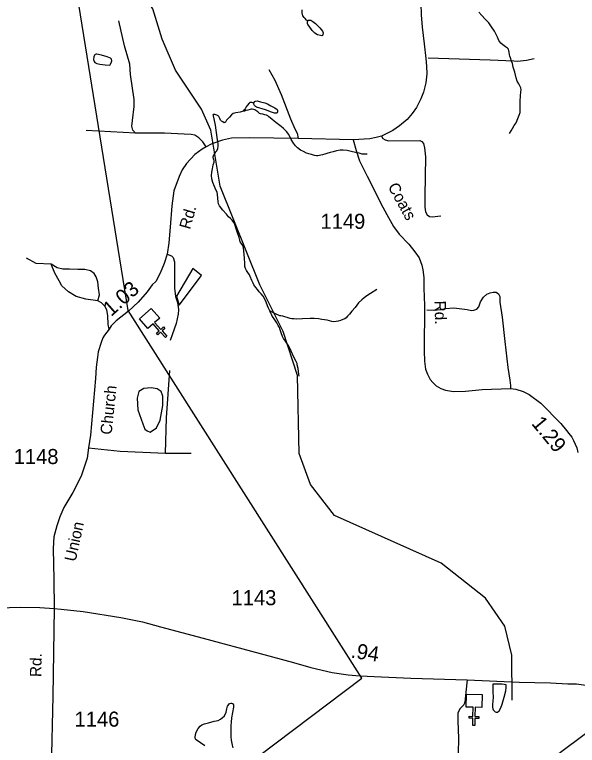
# Model space of a CAD drawing. Extents: x 2082433 to 2279600, y 546599 to 755198.
# Drawn here: x 2181004 to 2185676, y 588972 to 595033 of the extents above; entities that cross this region are included whole.
import ezdxf

# ---------------------------------------------------------------- set-up
doc = ezdxf.new("R2010")
doc.units = 0
for name, color, linetype in [('Exist Boundary Political Fire Districts', 7, 'Continuous'), ('Exist Cultural Church CELL', 7, 'Continuous'), ('Exist Hydrographic Creek Single Shore', 7, 'Continuous'), ('Exist Hydrographic Misc Water Feature', 7, 'Continuous'), ('Exist Hydrographic Pond Under 1500 Sq Ft', 7, 'Continuous'), ('Exist Road Non-System Type 51', 7, 'Continuous'), ('Exist Road Secondary Mileage Hundredths English Label', 7, 'Continuous'), ('Exist Road Secondary Type 51 Attributed', 7, 'Continuous'), ('Exist Road Secondary Type 51 Label', 7, 'Continuous'), ('Exist Road Secondary Type 51 Number Label', 7, 'Continuous')]:
    doc.layers.add(name, color=color, linetype=linetype)

msp = doc.modelspace()

# ---------------------------------------------------------------- linework, layer by layer
at = {"layer": 'Exist Boundary Political Fire Districts'}
msp.add_lwpolyline([(2181187, 587494.3), (2183887.9, 589530.7), (2181947.3, 592579.9), (2180509.9, 601464.6)], dxfattribs=at)
at = {"layer": 'Exist Cultural Church CELL'}
for points in [[(2182208.7, 592516.2), (2182166.3, 592478.2), (2182216.9, 592421.3), (2182240.8, 592442.6), (2182251.4, 592430.7), (2182227.5, 592409.4), (2182267.4, 592364.5), (2182255.5, 592353.8), (2182215.5, 592398.8), (2182191.6, 592377.5), (2182181, 592389.4), (2182204.9, 592410.7), (2182154.3, 592467.6), (2182111.1, 592429.4), (2182040.4, 592508.9), (2182138, 592595.7)], [(2184884, 589287), (2184827.1, 589288), (2184825.5, 589211.9), (2184857.5, 589211.2), (2184857.2, 589195.3), (2184825.2, 589195.9), (2184823.9, 589135.8), (2184807.9, 589136.1), (2184809.1, 589196.3), (2184777.2, 589196.9), (2184777.5, 589212.9), (2184809.5, 589212.2), (2184811.1, 589288.4), (2184753.4, 589289.7), (2184755.6, 589396.1), (2184886.2, 589393.4)]]:
    msp.add_lwpolyline(points, close=True, dxfattribs=at)
at = {"layer": 'Exist Hydrographic Creek Single Shore'}
msp.add_lwpolyline([(2183352.2, 592038.7), (2183233.2, 592405.1), (2183040.1, 592792.9), (2182710.2, 593609.7), (2182632.2, 594073.8), (2182556.2, 594249.2), (2182338.2, 594571.8), (2182228.1, 594829.8), (2182152.2, 595080.7), (2182051.1, 595236.9), (2181892.2, 595354.9), (2181724, 595643.7)], dxfattribs=at)
at = {"layer": 'Exist Hydrographic Misc Water Feature'}
for points in [[(2183438.5, 594980), (2183426.6, 594987.8), (2183416.5, 594999.5), (2183408.5, 595007.6), (2183396.4, 595021.6), (2183390.1, 595047.3), (2183391.9, 595071.3)], [(2185113.3, 594047.7), (2185125.2, 594069.8), (2185137.1, 594087.9), (2185152.5, 594111.9), (2185168.9, 594135.8), (2185182.2, 594169.9), (2185194.1, 594198.1), (2185200.3, 594219.9), (2185201.9, 594250.1), (2185201.7, 594284.2), (2185201.9, 594316.1), (2185203.8, 594358), (2185207.2, 594392), (2185209.1, 594410), (2185207, 594426.1), (2185201.1, 594435.9), (2185189, 594458), (2185176.7, 594481.8), (2185166.6, 594509.7), (2185156.4, 594555.8), (2185143.9, 594595.8), (2185136.1, 594627.4), (2185129.5, 594647.5), (2185119.9, 594673.2), (2185115.8, 594689.3), (2185113.5, 594699.3), (2185109.6, 594721.4), (2185103.5, 594745.5), (2185095.3, 594755.3), (2185079.3, 594766.9), (2185056.9, 594780.9), (2185040.9, 594797.1), (2185025, 594818.6), (2185012.6, 594846.8), (2184988.5, 594894.6), (2184964.1, 594932.4), (2184940.1, 594964.4), (2184910.1, 594996.1), (2184881.8, 595025.9), (2184859.3, 595053.7)], [(2183438.5, 594980), (2183442.4, 594985.8), (2183450.6, 594985.8), (2183462.5, 594986.1), (2183478.7, 594975.9), (2183501, 594960), (2183512.7, 594948.1), (2183538.9, 594922.2), (2183558.8, 594896.5), (2183565, 594882.6), (2183563.5, 594868.6), (2183559.2, 594860.3), (2183553.5, 594856.4), (2183543, 594858.3), (2183517.4, 594864.2), (2183495.5, 594878.1), (2183475.2, 594901.8), (2183448.9, 594937.9), (2183438.5, 594950), (2183434.6, 594959.9), (2183434.8, 594973.6), (2183438.5, 594980)], [(2181757, 594616.3), (2181789.2, 594612.7), (2181797.2, 594616.7), (2181801.1, 594620.6), (2181809.1, 594640.5), (2181811.4, 594650.7), (2181806.9, 594662.7), (2181805, 594666.7), (2181798.9, 594670.4), (2181771.2, 594682.4), (2181725, 594696.2), (2181686.7, 594704), (2181680.8, 594704.1), (2181672.8, 594702), (2181667.2, 594696.1), (2181660.9, 594684), (2181659.4, 594659.9), (2181663.1, 594643.9), (2181669.5, 594636.1), (2181687.3, 594628.1), (2181711.3, 594622), (2181757, 594616.3)], [(2182991, 594299.3), (2182974.6, 594303.4), (2182962.7, 594303.2), (2182956.8, 594303.3), (2182950.6, 594299.4), (2182934.4, 594279.1), (2182926.4, 594267.3), (2182919.1, 594251), (2182911.1, 594243.3), (2182904.9, 594236.9), (2182901, 594231)], [(2182991, 594299.3), (2182996.4, 594311.5), (2183004.8, 594315.5), (2183018.7, 594317.5), (2183046.2, 594309.6), (2183082.5, 594300.1), (2183102.8, 594292.2), (2183130.7, 594276.2), (2183164.7, 594258.5), (2183182.8, 594246.4), (2183187.1, 594236.9), (2183187.1, 594226.7), (2183185, 594218.5), (2183179.1, 594214.5), (2183172.7, 594214.7), (2183161.2, 594216.4), (2183137, 594224.2), (2183086.8, 594242.3), (2183013, 594265.6), (2183002.9, 594271.6), (2182994.9, 594279.7), (2182989, 594289.5), (2182991, 594299.3)], [(2182901, 594231), (2182877, 594224.9), (2182839.3, 594218.4), (2182817.2, 594212.5), (2182805.3, 594202.5), (2182787.4, 594182.5), (2182763.6, 594156.5), (2182753.6, 594140.2), (2182749.9, 594138.3), (2182743.5, 594136), (2182731.9, 594142.2), (2182721.2, 594149.9), (2182713.2, 594158), (2182707.5, 594169.8), (2182699.5, 594188), (2182693.3, 594193.9), (2182683.3, 594199.8), (2182673.4, 594201.7), (2182665.2, 594203.8), (2182653.3, 594203.6)], [(2183930.6, 593875.1), (2183923, 593875.1), (2183912.7, 593875), (2183900.9, 593874.8), (2183888.8, 593876.6), (2183864.8, 593882.7), (2183832.8, 593890.3), (2183798.5, 593896.3), (2183764.5, 593905.9), (2183732.5, 593909.9), (2183706.5, 593909.8), (2183676.5, 593903.4), (2183648.8, 593895.4), (2183624.9, 593889.3), (2183558.8, 593870.9), (2183521.1, 593860.8), (2183509, 593862.6), (2183493.2, 593864.6), (2183469, 593872.3), (2183446.7, 593878.1), (2183426.8, 593884.4), (2183402.8, 593896.1), (2183376.5, 593909.8), (2183352.3, 593927.6), (2183336.3, 593943.8), (2183318.3, 593965.6), (2183300.3, 593997.1), (2183280.2, 594037.1), (2183261.9, 594063.4), (2183235.7, 594088.8), (2183217.8, 594104.9), (2183195.5, 594120.8), (2183173.3, 594136.7), (2183159.2, 594148.6), (2183139.3, 594166.2), (2183115.3, 594186.1), (2183105.3, 594192), (2183095.2, 594198), (2183081.1, 594200.2), (2183065.1, 594205.8), (2183045.4, 594209.6), (2183037, 594213.7), (2183022.8, 594225.6), (2182999.2, 594241.8), (2182988.8, 594245.8), (2182976.9, 594247.6), (2182969.1, 594249.5), (2182960.7, 594245.5), (2182940.8, 594241.2), (2182922.8, 594237), (2182912.7, 594233.3), (2182901, 594231)], [(2183122.5, 592575), (2183112.4, 592598.8), (2183102, 592618.7), (2183091.7, 592646.6), (2183080, 592672.6), (2183067.7, 592696.4), (2183049.5, 592716.6), (2183035.5, 592734.5), (2183021.4, 592752.1), (2183007.4, 592770), (2182989.4, 592792.2), (2182983.2, 592806.1), (2182972.8, 592828), (2182960.7, 592859.8), (2182952.9, 592874), (2182940.8, 592893.6), (2182930.3, 592909.8), (2182920.5, 592927.5), (2182916, 592943.6), (2182914.1, 592955.6), (2182913.9, 592967.4), (2182911.9, 593013.5), (2182907.8, 593073.4), (2182903.3, 593099.6), (2182897.3, 593117.6), (2182885.4, 593137.2), (2182877.2, 593147.3), (2182873.1, 593161.3), (2182867, 593185.4), (2182854.7, 593223.4), (2182842.4, 593257.3), (2182832.3, 593291.2), (2182824.3, 593309.1), (2182810.2, 593328.7), (2182796.4, 593342.9), (2182780, 593356.7), (2182764, 593376.5), (2182733.7, 593410.4), (2182705.6, 593446.2), (2182697.6, 593464), (2182693.3, 593480.1), (2182691.3, 593510), (2182688.8, 593542), (2182685.1, 593560.1), (2182674.6, 593579.8), (2182663, 593605.9), (2182650.2, 593639.9), (2182642.5, 593671.9), (2182638.1, 593699.7), (2182642, 593725.9), (2182645.9, 593753.7), (2182651.7, 593785.7), (2182659.5, 593809.7), (2182659.3, 593821.9), (2182655.8, 593835.8), (2182653.3, 593849.9), (2182653.3, 593854), (2182655, 593861.8), (2182657.2, 593869.6), (2182661.3, 593873.9), (2182665.2, 593879.7), (2182675.1, 593895.7), (2182683.3, 593903.8), (2182690.8, 593922.1), (2182694.9, 593938.1), (2182694.7, 593947.9), (2182692.5, 593962), (2182684.5, 594013.9), (2182671.8, 594116), (2182661.5, 594169.5), (2182653.3, 594203.6)], [(2184011, 592751.8), (2183959.1, 592719.5), (2183927.3, 592699.6), (2183905.6, 592683.4), (2183885.5, 592667.4), (2183859.8, 592641.2), (2183829.9, 592604.8), (2183804.1, 592574.6), (2183784.2, 592548.8), (2183768.4, 592530.5), (2183756.5, 592518.6), (2183744.6, 592510.2), (2183728.2, 592504.6), (2183708.5, 592496.2), (2183690.5, 592490), (2183674.5, 592487.9), (2183654.6, 592486.1), (2183638.8, 592488.1), (2183618.7, 592491.9), (2183598.4, 592497.8), (2183576.5, 592501.6), (2183554.5, 592505.3), (2183526.2, 592509.1), (2183490.3, 592513), (2183458.6, 592512.9), (2183394.8, 592508.3), (2183344.6, 592508.2), (2183322.8, 592510.2), (2183305, 592509.7), (2183290.8, 592511.8), (2183266.2, 592519.6), (2183248.4, 592527.6), (2183230.3, 592531.5), (2183214.5, 592533.5), (2183204.7, 592535.4), (2183194.7, 592539.4), (2183176.4, 592549.4), (2183148.5, 592563), (2183122.5, 592575)], [(2183365.3, 592034.7), (2183363.4, 592046.7), (2183358.9, 592096.5), (2183350.7, 592128.5), (2183348.9, 592140.5), (2183340.9, 592156.3), (2183328.6, 592180.1), (2183312.2, 592216.3), (2183288.2, 592266.1), (2183275.9, 592289.9), (2183263.6, 592307.9), (2183251.7, 592325.5), (2183237.5, 592345.5), (2183227.5, 592363.7), (2183217.2, 592393.6), (2183209.2, 592417.5), (2183203.3, 592437.5), (2183193, 592455.2), (2183181.1, 592475.3), (2183168.8, 592493.4), (2183152.8, 592517.3), (2183142.6, 592533), (2183136.4, 592547), (2183132.3, 592552.8), (2183122.5, 592575)], [(2185135.1, 589345.6), (2185133.3, 589719.6), (2185073.2, 589960.3), (2184914.3, 590193.1), (2184545.2, 590482.6), (2183660.2, 590877.8), (2183459.2, 591134.4), (2183366.1, 591392.1), (2183352.2, 592038.7)], [(2185050.6, 589478.7), (2184974.5, 589478.4), (2184973.1, 589452.2), (2184974.9, 589416.3), (2184977.2, 589372.1), (2184975.5, 589338.3), (2184972, 589310.5), (2184971.8, 589288.2), (2184974.1, 589274.5), (2184975.7, 589266.5), (2184981.9, 589260.3), (2184994, 589250.4), (2185001.8, 589246.3), (2185012, 589246.4), (2185026, 589258.5), (2185039.7, 589282.8), (2185051.8, 589314.6), (2185067.2, 589370.7), (2185080.9, 589423), (2185085, 589450.7), (2185084.8, 589469), (2185084.8, 589474.7), (2185050.6, 589478.7)]]:
    msp.add_lwpolyline(points, dxfattribs=at)
at = {"layer": 'Exist Hydrographic Pond Under 1500 Sq Ft'}
for points in [[(2182556.7, 592868.5), (2182483, 592927.4), (2182347.4, 592697.7), (2182371, 592624.1)], [(2182138.1, 591938), (2182076.2, 591932.1), (2182034.9, 591905.6), (2182020.2, 591852.6), (2182026.1, 591755.4), (2182067.4, 591637.6), (2182085.1, 591593.4), (2182105.7, 591581.7), (2182129.3, 591569.9), (2182182.3, 591605.2), (2182211.8, 591670), (2182235.4, 591790.7), (2182235.4, 591867.3), (2182220.7, 591905.6), (2182188.2, 591929.1)]]:
    msp.add_lwpolyline(points, close=True, dxfattribs=at)
msp.add_lwpolyline([(2182584.2, 588969.2), (2182512.2, 589016.6), (2182506.5, 589022.7), (2182502.4, 589036.7), (2182505.9, 589062.6), (2182511.8, 589080.7), (2182527.8, 589110.7), (2182545.7, 589130.7), (2182557.8, 589142.7), (2182581.3, 589150.9), (2182613.7, 589159), (2182661.7, 589171.6), (2182694.9, 589179.5), (2182713.2, 589189.8), (2182727.1, 589199.8), (2182745, 589217.8), (2182759.1, 589246.1), (2182764.7, 589274.1), (2182772.5, 589298), (2182782.5, 589311.9), (2182788.4, 589317.9), (2182798.5, 589322), (2182804.6, 589322.4), (2182812.2, 589320.4), (2182820.4, 589308.2), (2182820.6, 589288.3), (2182813.3, 589244.4), (2182805.1, 589200.2), (2182801.6, 589164.3), (2182799.5, 589136.2), (2182797.7, 589104.4), (2182799.9, 589042.4), (2182802, 589016.2), (2182804, 589000.4), (2182810.4, 588974.3), (2182814.5, 588950.6)], dxfattribs=at)
at = {"layer": 'Exist Road Non-System Type 51'}
for p, q in [((2182008.2, 594048.6), (2181597.6, 594070.3)), ((2182257.9, 591394.6), (2182469.1, 591394.6))]:
    msp.add_line(p, q, dxfattribs=at)
for points in [[(2182008.2, 594048.6), (2181984.5, 594074.3), (2181976.6, 594107.9), (2181982.5, 594155.2), (2181996.4, 594271.7), (2181996.4, 594328.9), (2181965.8, 594537.2), (2181959.8, 594622.1), (2181915.4, 594775.1), (2181868, 594982.3)], [(2184438, 594673), (2184953.4, 594658.6), (2185147.8, 594649), (2185179.9, 594647.2), (2185253.7, 594653.6), (2185317.6, 594667.9)], [(2183113.6, 594577.7), (2183165, 594488.8), (2183218.2, 594370.4), (2183295.2, 594167.1), (2183330.8, 594084.2), (2183348.5, 594050.6), (2183358.4, 594005.2)], [(2182593.3, 593936.6), (2182567.8, 593976.6), (2182534.3, 594010.1), (2182500.7, 594031.9), (2182469.1, 594037.8), (2182411.9, 594041.7), (2182248, 594049.6), (2182105.9, 594049.6), (2182008.2, 594048.6)], [(2184050.3, 594025.9), (2184062.1, 594004.2), (2184079.9, 593994.4), (2184109.5, 593986.5), (2184368.1, 593988.4), (2184385.9, 593980.5), (2184397.7, 593964.7), (2184407.6, 593927.2), (2184415.5, 593854.2), (2184409.5, 593526.5), (2184409.5, 593435.7), (2184415.5, 593398.2), (2184429.3, 593372.5), (2184447.1, 593358.7), (2184470.7, 593356.8), (2184541.8, 593362.7)], [(2181306.4, 592962), (2181184.1, 592967.9), (2181103.1, 593013.3)], [(2182269.8, 593044.9), (2182307.3, 593031), (2182319.1, 593017.2), (2182330.9, 592981.7), (2182330.9, 592764.6), (2182340.8, 592693.5), (2182356.6, 592646.1), (2182364.5, 592586.9), (2182361.5, 592548.4), (2182345.7, 592471.4), (2182296.4, 592329.3)], [(2181695.3, 592659.9), (2181709.1, 592709.3), (2181699.3, 592762.6), (2181695.3, 592815.9), (2181681.5, 592857.3), (2181663.7, 592886.9), (2181634.1, 592906.7), (2181586.8, 592918.5), (2181529.5, 592918.5), (2181460.4, 592920.5), (2181403.2, 592920.5), (2181357.8, 592932.3), (2181306.4, 592962)], [(2181695.3, 592659.9), (2181594.6, 592671.8), (2181515.7, 592695.5), (2181450.5, 592733), (2181397.2, 592784.3), (2181373.6, 592823.8), (2181338, 592888.9), (2181306.4, 592962)], [(2184425.7, 592583.3), (2184481.3, 592580.6), (2184543.5, 592587.3), (2184580.6, 592596.5), (2184650.7, 592601.8), (2184761.9, 592585.9), (2184797.6, 592579.3), (2184816.1, 592580.6), (2184840, 592588.6), (2184858.5, 592609.8), (2184873, 592650.8), (2184895.5, 592689.2), (2184923.3, 592714.3), (2184952.5, 592726.2), (2184976.3, 592731.5), (2185001.4, 592730.2), (2185022.6, 592717), (2185031.9, 592694.5), (2185033.2, 592646.8), (2185051.1, 592522.4), (2185074.9, 592322.6), (2185098, 592105.5), (2185115.9, 592002.3), (2185119.9, 591956), (2185119.9, 591930.8)], [(2181787.6, 592425), (2181781.2, 592461.6), (2181777.2, 592538.5), (2181769.3, 592583.9), (2181753.6, 592613.5), (2181725.9, 592641.2), (2181695.3, 592659.9)], [(2182257.9, 591394.6), (2182263.8, 591688.7), (2182292.5, 592082.5)], [(2181617.3, 591439), (2181880.9, 591412.4), (2182257.9, 591394.6)], [(2184760, 589514.9), (2184751.1, 589412.9), (2184742.2, 589330.1), (2184733.4, 589307.9), (2184703.8, 589278.3), (2184684.6, 589241.3), (2184683.1, 589171.8), (2184690.5, 589031.4), (2184685.3, 588903.5)]]:
    msp.add_lwpolyline(points, dxfattribs=at)
at = {"layer": 'Exist Road Secondary Type 51 Attributed'}
for points in [[(2184376, 595123.7), (2184380.3, 595031.1), (2184387.8, 594929.7), (2184403.7, 594789.1), (2184419.2, 594669), (2184423.8, 594604.9), (2184426.2, 594541.2), (2184419.2, 594466.9), (2184399.5, 594389.3), (2184377.1, 594333.6), (2184339.8, 594263.3), (2184304.1, 594212.8), (2184261.6, 594162.3), (2184199.4, 594109.9), (2184145, 594071.3), (2184050.3, 594025.9), (2184004.9, 594014.1), (2183952.6, 594003.2), (2183814.6, 593993.5)], [(2183814.6, 593993.5), (2183358.4, 594005.2), (2182952.9, 594009.5), (2182804.7, 594007.2), (2182729.4, 593991.2), (2182697.5, 593979.8), (2182635, 593957.5), (2182593.3, 593936.6), (2182560.5, 593915.7), (2182500.9, 593873.9), (2182431.3, 593798.9), (2182396.1, 593745.6), (2182370.4, 593690.4), (2182326, 593570.9), (2182310.2, 593446.6), (2182296.4, 593268.9), (2182285.5, 593139.6), (2182269.8, 593044.9), (2182246.1, 592967.9), (2182212.5, 592888.9), (2182175, 592819.8), (2182147.1, 592790.9), (2182103.8, 592732.6), (2182029.9, 592647.1), (2181949, 592574.1), (2181845.7, 592493.3), (2181804.9, 592451.7), (2181787.6, 592425), (2181750, 592372.8), (2181736.8, 592351.3), (2181722.2, 592314.6), (2181696.3, 592236.5), (2181692.4, 592191.1), (2181680.5, 592108.2), (2181674.6, 592013.5), (2181633.1, 591545.6), (2181617.3, 591439), (2181605.5, 591354.1), (2181556.2, 591206.1), (2181488.1, 591068.9), (2181412.1, 590943.6), (2181380.5, 590868.5), (2181354.8, 590791.6), (2181329, 590700.3), (2181325.2, 590606), (2181330.1, 590348.4), (2181331.8, 590107.1)], [(2183814.6, 593993.5), (2183840.2, 593904.9), (2183866.9, 593819.2), (2183931.4, 593691.8), (2184062.1, 593436.9), (2184095, 593374), (2184149.2, 593275.1), (2184197.9, 593212.9), (2184277.7, 593128.7), (2184326.1, 593066.4), (2184361.9, 593015.9), (2184385.7, 592955.8), (2184393.8, 592915.6), (2184400.4, 592852.6), (2184402.2, 592764), (2184405.9, 592621.2), (2184403.7, 592242.6), (2184405.9, 592158.4), (2184415.4, 592091.8), (2184431.5, 592051.5), (2184452.7, 592007.6), (2184476.2, 591980.5), (2184504.7, 591952.6), (2184542.8, 591930.7), (2184580.9, 591918.2), (2184649, 591908), (2184747.9, 591910.9), (2184886.9, 591922.9), (2185119.9, 591930.8), (2185164.9, 591925.5), (2185227.1, 591907), (2185274.7, 591883.2), (2185374, 591810.4), (2185537.4, 591642.2), (2185585, 591584.7), (2185605.7, 591557.7), (2185629, 591528.1), (2185644.3, 591500.2), (2185672.2, 591440.9), (2185678.5, 591400.4)], [(2178004.6, 589519.3), (2178134, 589534.1), (2178359.8, 589573.3), (2178606.3, 589619.4), (2179167.6, 589731.5), (2179890.1, 589940.8), (2180028.3, 589984.2), (2180277.5, 590067.1), (2180312.5, 590079.2), (2180403.3, 590094.7), (2180486.3, 590102.6), (2181055.8, 590116.9), (2181212.9, 590114.6), (2181331.8, 590107.1)], [(2181331.8, 590107.1), (2181319.9, 589379.6), (2181306.6, 588776.3)], [(2181331.8, 590107.1), (2181391, 590103), (2181572.5, 590083.2), (2181884.7, 590033.9), (2182064.7, 589995.8), (2182213.7, 589956.3), (2182568.6, 589860.8), (2183042.2, 589733.9), (2183318.2, 589658), (2183462.4, 589618.9), (2183641.5, 589576.7), (2183773, 589555.7), (2183870.8, 589547.6), (2184050, 589540.6), (2184294.4, 589530.1), (2184760, 589514.9), (2185192.7, 589497.5), (2185453.4, 589490.5), (2185597.7, 589483.5), (2185667.5, 589481.2), (2185863, 589455.6), (2186204.4, 589387.2)], [(2186204.4, 589387.2), (2186106.3, 589317.5), (2185934.8, 589202.2), (2185731.2, 589059.3), (2185534.8, 588913.7), (2185412.3, 588809.7), (2185322, 588721.8), (2185245.4, 588629.3), (2185172, 588491.9), (2185062.4, 588244), (2184871.6, 587754.6), (2184610.4, 587107.7), (2184469.5, 586735.6), (2184349.3, 586459.5), (2184286.9, 586371.7), (2184208.3, 586286.2), (2184062.7, 586170.6), (2183695.3, 585921), (2183149.9, 585546.7), (2182791.7, 585294.8), (2182692.4, 585219.7), (2182657.7, 585178.1)]]:
    msp.add_lwpolyline(points, dxfattribs=at)

# ---------------------------------------------------------------- texts
at = {"layer": 'Exist Road Secondary Mileage Hundredths English Label'}
for s, rotation, p in [('1.03', 41.56917, (2181805, 592524.1)), ('1.29', 309.61269, (2185289.2, 591639.4)), ('.94', 350.94429, (2183790.3, 589701.1))]:
    msp.add_text(s, height=125, rotation=rotation, dxfattribs=at).set_placement(p)
at = {"layer": 'Exist Road Secondary Type 51 Label'}
for s, rotation, p in [('Coats', 298.94536, (2184099.4, 593606.9)), ('Rd.', 73.80116, (2182459.6, 593246.1)), ('Rd.', 271.47993, (2184489.5, 592659.2)), ('Church', 84.03067, (2181808.5, 591545.3)), ('Union', 77.72028, (2181509.4, 590491)), ('Rd.', 89.01595, (2181225.2, 589537.9))]:
    msp.add_text(s, height=95, rotation=rotation, dxfattribs=at).set_placement(p)
at = {"layer": 'Exist Road Secondary Type 51 Number Label'}
for s, p in [('1149', (2183543.5, 593256.1)), ('1148', (2180996.1, 591305.1)), ('1143', (2182805, 590134.4)), ('1146', (2181501.5, 589127.1))]:
    msp.add_text(s, height=125, dxfattribs=at).set_placement(p)

doc.saveas('drawing.dxf')
